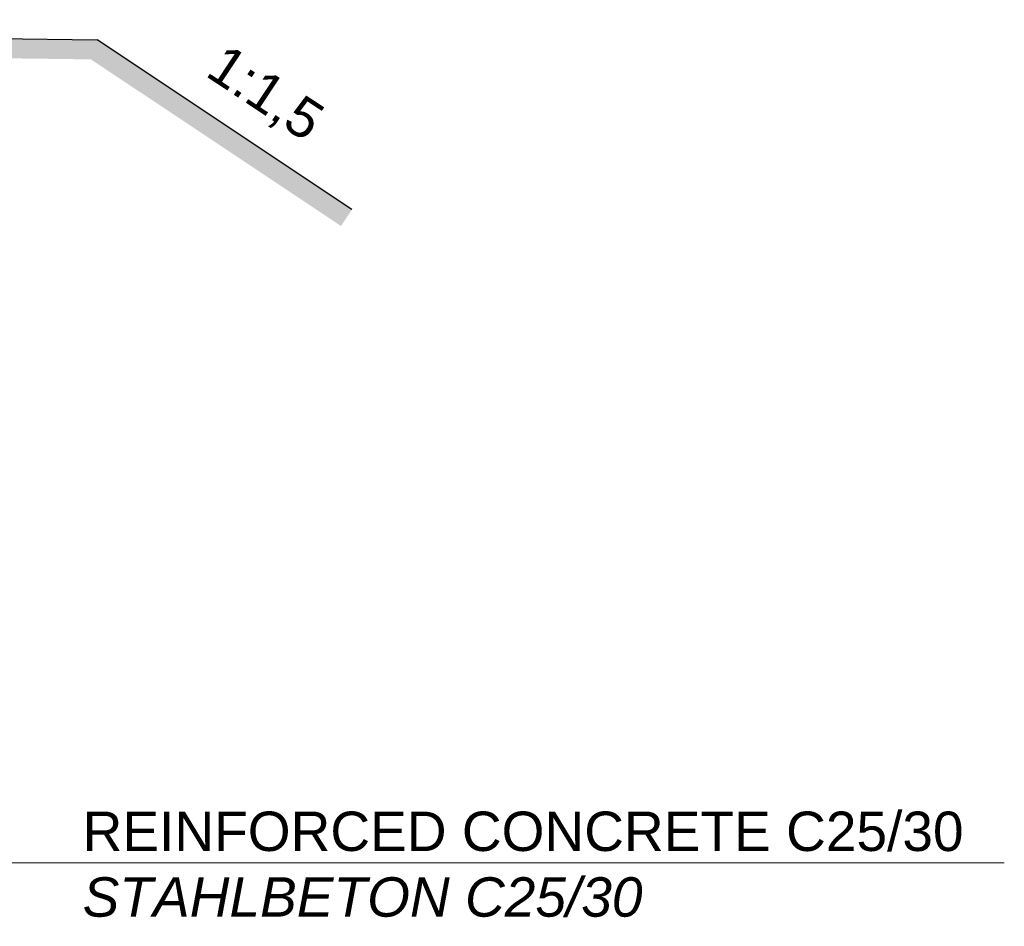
# Model space of a CAD drawing. Header units: millimetres. Extents: x -57642 to 5082813, y -177084 to 58112.
# Tile 585 of 656: x 52322 to 57318, y -63219 to -58617. Entities that reach past the tile are written whole.
import ezdxf

# ---------------------------------------------------------------- set-up
doc = ezdxf.new("R2010")
doc.units = ezdxf.units.MM
doc.layers.add('Beschriftung', color=7, linetype='Continuous', lineweight=9)
doc.styles.add('LBB3.5M1000', font='isocp.shx', dxfattribs={"height": 3.5})

msp = doc.modelspace()

# ---------------------------------------------------------------- hatches: boundary and pattern name
h = msp.add_hatch()
h.set_pattern_fill('EARTH', color=256, scale=12.5, angle=45.64495339, style=0)
h.set_pattern_definition([(45.64495, (29410.3, -59123.21), (-1.26356, 112.2461), [79.375, -79.375]), (45.64495, (29389.02, -59102.4), (-1.26356, 112.2461), [79.375, -79.375]), (45.64495, (29367.735, -59081.594), (-1.26356, 112.2461), [79.375, -79.375]), (135.64495, (29367.58, -59067.56), (-112.2461, -1.26356), [79.375, -79.375]), (135.64495, (29388.386, -59046.28), (-112.2461, -1.26356), [79.375, -79.375]), (135.64495, (29409.195, -59025), (-112.2461, -1.26356), [79.375, -79.375])])
h.paths.add_polyline_path([(51293.44271, -58700.85371), (51293.44271, -58800.8622), (52683.57635, -58818.97725), (53952.33339, -59664.81528), (54007.80341, -59581.61025), (52714.44455, -58719.37101)])
h.paths.add_polyline_path([(48064.20216, -58658.77296), (48064.20216, -58758.78145), (49385.36304, -58775.99771), (49385.36304, -58675.98922)])
h.paths.add_polyline_path([(46409.26322, -58637.20719), (46409.26322, -58737.21568), (47254.47006, -58748.22971), (47254.47006, -58648.22122)])
h.paths.add_polyline_path([(45381.16005, -58723.81831), (45381.16005, -58623.80982), (44893.44271, -58617.45429), (44893.44271, -58717.46278)])

# ---------------------------------------------------------------- linework, layer by layer
for p in [(51293.44271, -58700.85371), (54007.80341, -59581.61025)]:
    msp.add_line(p, (52714.44455, -58719.37101))
at = {"layer": 'Beschriftung', "lineweight": 13}
msp.add_line((51528.3813, -62897.32717), (57318.25798, -62897.32717), dxfattribs=at)

# ---------------------------------------------------------------- texts
at = {"insert": (53367.94602, -58731.77649), "char_height": 200, "width": 340.570193, "attachment_point": 1, "rotation": 326.46976532, "style": 'LBB3.5M1000'}
msp.add_mtext('{\\fArial|b0|i0|c0|p34;1:1,5}', dxfattribs=at)
at = {"layer": 'Beschriftung', "insert": (52640.97391, -62636.83706), "char_height": 200, "width": 4717.8858956, "attachment_point": 1, "style": 'LBB3.5M1000'}
msp.add_mtext('{\\fArial|b0|i0|c0|p34;REINFORCED CONCRETE C25/30\\P\\fArial|b0|i1|c0|p34;STAHLBETON C25/30}', dxfattribs=at)

doc.saveas('drawing.dxf')
